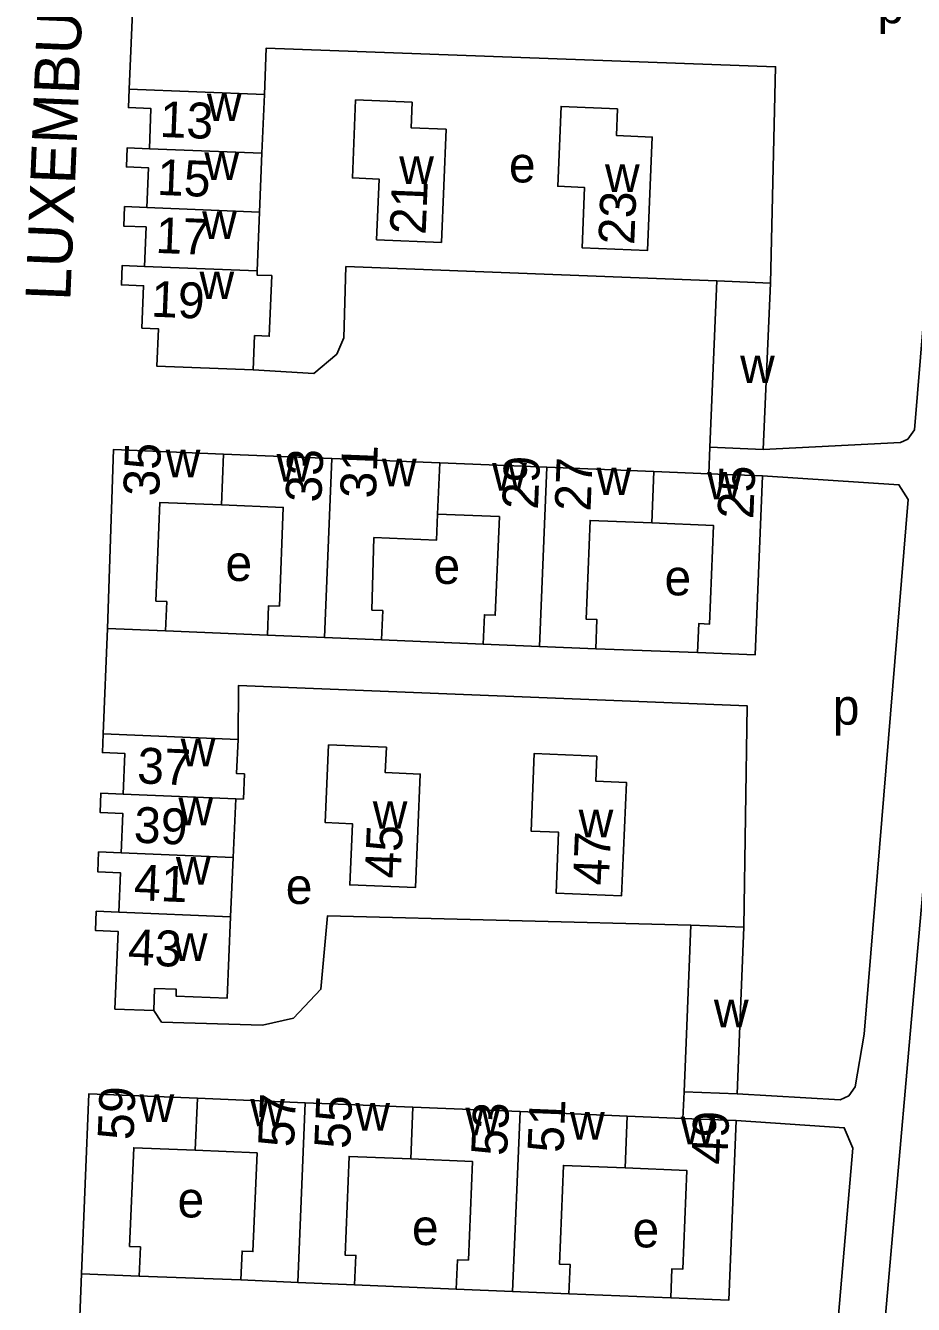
# Model space of a CAD drawing. Extents: x 159675 to 162108, y 386471 to 388472.
# Drawn here: x 161302.7 to 161401.7, y 387069.9 to 387212.5 of the extents above; entities that cross this region are included whole.
import ezdxf

# ---------------------------------------------------------------- set-up
doc = ezdxf.new("R2010")
doc.units = 0
for name, color, linetype in [('BLT_Basislijn', 7, 'Continuous'), ('BLT_Bebouwing', 7, 'Continuous'), ('BLT_Centroide', 7, 'Continuous'), ('BLT_Huisnummer', 7, 'Continuous'), ('BLT_Huisnummer_ tussenligend', 7, 'Continuous'), ('BLT_Onderverdeling_panden', 7, 'Continuous'), ('BLT_Straatnaam', 7, 'Continuous')]:
    doc.layers.add(name, color=color, linetype=linetype)

msp = doc.modelspace()

# ---------------------------------------------------------------- linework, layer by layer
at = {"layer": 'BLT_Basislijn'}
for p, q in [((161314.76, 387217.12), (161314.25, 387205.39)), ((161378.96, 387165.48), (161378.84, 387162.49)), ((161311.84, 387145.24), (161311.34, 387133.51)), ((161318.29, 387144.98), (161329.64, 387144.49)), ((161342.37, 387143.97), (161353.71, 387143.49)), ((161377.59, 387142.57), (161366.24, 387142.98)), ((161375.96, 387090.63), (161376.11, 387093.59)), ((161308.91, 387073.31), (161308.48, 387061.42)), ((161315.36, 387073.04), (161326.69, 387072.61)), ((161339.37, 387072.08), (161350.7, 387071.59)), ((161374.6, 387070.61), (161363.26, 387071.07))]:
    msp.add_line(p, q, dxfattribs=at)
for points in [[(161412.01, 387250), (161412.01, 387246.46), (161407.67, 387174.93), (161406.33, 387156.96), (161401.31, 387100), (161381.93, 386879.37)], [(161387.77, 387234.17), (161406.22, 387233.74), (161404.8, 387203.84), (161401.79, 387167.38), (161401.02, 387166.35), (161400.23, 387165.98), (161384.92, 387165.22)], [(161329.31, 387204.78), (161329.51, 387209.96), (161386.29, 387207.88), (161385.73, 387183.73)], [(161328.06, 387174.07), (161334.83, 387173.67), (161337.38, 387175.82), (161338.17, 387177.64), (161338.39, 387185.6), (161379.76, 387183.99)], [(161384.83, 387162.25), (161400.04, 387161.27), (161401.07, 387159.63), (161396.16, 387100), (161395.17, 387094.16), (161394.44, 387093.14), (161393.48, 387092.69), (161382.01, 387093.36)], [(161326.38, 387132.88), (161326.44, 387138.9), (161383.12, 387136.64), (161382.74, 387111.95)], [(161316.98, 387102.64), (161317.86, 387101.37), (161329.1, 387101), (161332.54, 387101.78), (161335.62, 387105.02), (161336.33, 387113.2), (161376.85, 387112.18)], [(161379.12, 387021.34), (161386.81, 387020.82), (161388.59, 387022.33), (161389.07, 387023.03), (161389.6, 387025.37), (161394.92, 387087.31), (161393.95, 387089.58), (161381.91, 387090.38)]]:
    msp.add_lwpolyline(points, dxfattribs=at)
at = {"layer": 'BLT_Bebouwing'}
for p, q in [((161314.25, 387205.39), (161329.31, 387204.78)), ((161329.31, 387204.78), (161329.04, 387198.23)), ((161329.04, 387198.23), (161328.78, 387191.68)), ((161328.78, 387191.68), (161328.51, 387185.11)), ((161385.73, 387183.73), (161379.76, 387183.99)), ((161384.92, 387165.22), (161385.73, 387183.73)), ((161336.81, 387164.2), (161324.77, 387164.69)), ((161348.85, 387163.71), (161336.81, 387164.2)), ((161360.79, 387163.22), (161348.85, 387163.71)), ((161372.73, 387162.74), (161360.79, 387163.22)), ((161378.84, 387162.49), (161372.73, 387162.74)), ((161384.83, 387162.25), (161378.84, 387162.49)), ((161311.84, 387145.24), (161318.29, 387144.98)), ((161329.64, 387144.49), (161336, 387144.23)), ((161336, 387144.23), (161342.37, 387143.97)), ((161353.71, 387143.49), (161359.98, 387143.23)), ((161359.98, 387143.23), (161366.24, 387142.98)), ((161311.34, 387133.51), (161326.38, 387132.88)), ((161326.11, 387126.27), (161325.83, 387119.7)), ((161325.83, 387119.7), (161325.55, 387113.08)), ((161382.74, 387111.95), (161376.85, 387112.18)), ((161333.86, 387092.37), (161321.86, 387092.87)), ((161376.11, 387093.59), (161382.01, 387093.36)), ((161345.87, 387091.88), (161333.86, 387092.37)), ((161357.81, 387091.38), (161345.87, 387091.88)), ((161369.76, 387090.89), (161357.81, 387091.38)), ((161375.96, 387090.63), (161369.76, 387090.89)), ((161381.91, 387090.38), (161375.96, 387090.63)), ((161308.91, 387073.31), (161315.36, 387073.04)), ((161326.69, 387072.61), (161333.03, 387072.34)), ((161333.03, 387072.34), (161339.37, 387072.08)), ((161350.7, 387071.59), (161356.98, 387071.33)), ((161356.98, 387071.33), (161363.26, 387071.07))]:
    msp.add_line(p, q, dxfattribs=at)
for points in [[(161316.49, 387198.74), (161316.67, 387203.22), (161314.16, 387203.33), (161314.25, 387205.39)], [(161345.78, 387203.92), (161345.66, 387201.07), (161349.57, 387200.91), (161349.04, 387188.29), (161341.82, 387188.59), (161342.1, 387195.35), (161339.12, 387195.48), (161339.48, 387204.18), (161345.78, 387203.92)], [(161368.68, 387203.19), (161362.38, 387203.45), (161362.02, 387194.55), (161364.99, 387194.42), (161364.72, 387187.69), (161372.02, 387187.39), (161372.5, 387199.16), (161372.54, 387200.03), (161368.56, 387200.2), (161368.68, 387203.19)], [(161316.22, 387192.19), (161316.4, 387196.6), (161313.93, 387196.7), (161314.02, 387198.84), (161316.49, 387198.74)], [(161315.95, 387185.62), (161316.12, 387190.02), (161313.64, 387190.12), (161313.73, 387192.29), (161316.22, 387192.19)], [(161328.06, 387174.07), (161317.32, 387174.51), (161317.49, 387178.67), (161315.65, 387178.74), (161315.84, 387183.46), (161313.37, 387183.56), (161313.46, 387185.72), (161315.95, 387185.62)], [(161328.51, 387185.11), (161328.49, 387184.65), (161330.13, 387184.59), (161329.85, 387177.83), (161328.22, 387177.9), (161328.06, 387174.07)], [(161379.76, 387183.99), (161378.96, 387165.48), (161384.92, 387165.22)], [(161324.77, 387164.69), (161312.5, 387165.21), (161311.84, 387145.24)], [(161377.59, 387142.57), (161384.02, 387142.31), (161384.83, 387162.25)], [(161318.29, 387144.98), (161318.43, 387148.25), (161317.22, 387148.3), (161317.67, 387159.3), (161324.54, 387159.02)], [(161324.54, 387159.02), (161331.42, 387158.74), (161330.98, 387147.74), (161329.77, 387147.79), (161329.64, 387144.49)], [(161342.37, 387143.97), (161342.5, 387147.24), (161341.29, 387147.29), (161341.52, 387155.39), (161348.5, 387155.1), (161348.62, 387158.01)], [(161348.62, 387158.01), (161355.5, 387157.73), (161355.05, 387146.73), (161353.84, 387146.78), (161353.71, 387143.49)], [(161366.24, 387142.98), (161366.38, 387146.24), (161365.17, 387146.29), (161365.61, 387157.3), (161372.49, 387157.02)], [(161372.49, 387157.02), (161379.37, 387156.74), (161378.93, 387145.74), (161377.72, 387145.79), (161377.59, 387142.57)], [(161313.57, 387126.79), (161313.76, 387131.3), (161311.26, 387131.41), (161311.34, 387133.51)], [(161326.38, 387132.88), (161326.22, 387129.06), (161327.09, 387129.03), (161326.97, 387126.23), (161326.11, 387126.27)], [(161342.91, 387132), (161342.79, 387129.18), (161346.68, 387129.02), (161346.14, 387116.35), (161338.83, 387116.66), (161339.12, 387123.48), (161336.09, 387123.6), (161336.46, 387132.27), (161342.91, 387132)], [(161366.38, 387131.02), (161366.26, 387128.22), (161369.66, 387128.08), (161369.13, 387115.44), (161361.83, 387115.74), (161362.11, 387122.52), (161359.04, 387122.65), (161359.4, 387131.31), (161366.38, 387131.02)], [(161313.33, 387120.22), (161313.52, 387124.63), (161310.99, 387124.74), (161311.08, 387126.9), (161313.57, 387126.79)], [(161313.08, 387113.6), (161313.27, 387118.02), (161310.74, 387118.13), (161310.83, 387120.33), (161313.33, 387120.22)], [(161316.98, 387102.64), (161312.65, 387102.82), (161313.01, 387111.48), (161310.48, 387111.59), (161310.57, 387113.71), (161313.08, 387113.6)], [(161325.55, 387113.08), (161325.17, 387104.03), (161319.46, 387104.27), (161319.49, 387105.02), (161317.08, 387105.12), (161316.98, 387102.64)], [(161376.85, 387112.18), (161376.36, 387100), (161376.11, 387093.59)], [(161382.01, 387093.36), (161382.27, 387100), (161382.74, 387111.95)], [(161321.86, 387092.87), (161309.75, 387093.37), (161308.91, 387073.31)], [(161374.6, 387070.61), (161381.08, 387070.34), (161381.91, 387090.38)], [(161315.36, 387073.04), (161315.49, 387076.3), (161314.28, 387076.35), (161314.74, 387087.35), (161321.61, 387087.07)], [(161321.61, 387087.07), (161328.49, 387086.78), (161328.03, 387075.78), (161326.83, 387075.83), (161326.69, 387072.61)], [(161339.37, 387072.08), (161339.51, 387075.34), (161338.3, 387075.39), (161338.75, 387086.39), (161345.63, 387086.11)], [(161345.63, 387086.11), (161352.5, 387085.82), (161352.05, 387074.82), (161350.84, 387074.87), (161350.7, 387071.59)], [(161363.26, 387071.07), (161363.4, 387074.33), (161362.19, 387074.38), (161362.65, 387085.38), (161369.52, 387085.1)], [(161369.52, 387085.1), (161376.4, 387084.81), (161375.94, 387073.81), (161374.73, 387073.86), (161374.6, 387070.61)]]:
    msp.add_lwpolyline(points, dxfattribs=at)
at = {"layer": 'BLT_Onderverdeling_panden'}
for p, q in [((161316.49, 387198.74), (161329.04, 387198.23)), ((161316.22, 387192.19), (161328.78, 387191.68)), ((161315.95, 387185.62), (161328.51, 387185.11)), ((161324.54, 387159.02), (161324.77, 387164.69)), ((161336, 387144.23), (161336.81, 387164.2)), ((161348.62, 387158.01), (161348.85, 387163.71)), ((161359.98, 387143.23), (161360.79, 387163.22)), ((161372.49, 387157.02), (161372.73, 387162.74)), ((161313.57, 387126.79), (161326.11, 387126.27)), ((161313.33, 387120.22), (161325.83, 387119.7)), ((161313.08, 387113.6), (161325.55, 387113.08)), ((161321.61, 387087.07), (161321.86, 387092.87)), ((161333.03, 387072.34), (161333.86, 387092.37)), ((161345.63, 387086.11), (161345.87, 387091.88)), ((161356.98, 387071.33), (161357.81, 387091.38)), ((161369.52, 387085.1), (161369.76, 387090.89))]:
    msp.add_line(p, q, dxfattribs=at)

# ---------------------------------------------------------------- texts
at = {"layer": 'BLT_Centroide'}
for s, p in [('p', (161397.65, 387212.73)), ('w', (161322.9, 387201.81)), ('w', (161322.63, 387195.25)), ('w', (161344.34, 387194.81)), ('e', (161356.57, 387194.98)), ('w', (161367.28, 387193.92)), ('w', (161322.37, 387188.69)), ('w', (161322.08, 387181.97)), ('w', (161382.34, 387172.61)), ('w', (161318.31, 387162.11)), ('w', (161330.67, 387161.61)), ('w', (161342.42, 387161.11)), ('w', (161354.7, 387160.61)), ('w', (161366.34, 387160.12)), ('w', (161378.66, 387159.64)), ('e', (161324.97, 387150.54)), ('e', (161348.16, 387150.22)), ('e', (161373.91, 387148.94)), ('p', (161392.67, 387134.52)), ('w', (161319.98, 387129.88)), ('w', (161319.73, 387123.31)), ('w', (161341.39, 387122.91)), ('w', (161364.34, 387121.97)), ('w', (161319.45, 387116.69)), ('e', (161331.69, 387114.53)), ('w', (161319.11, 387108.19)), ('w', (161379.42, 387100.78)), ('w', (161315.39, 387090.22)), ('w', (161327.73, 387089.72)), ('w', (161339.45, 387089.27)), ('w', (161351.72, 387088.73)), ('w', (161363.38, 387088.25)), ('w', (161375.72, 387087.73)), ('e', (161319.63, 387079.58)), ('e', (161345.76, 387076.5)), ('e', (161370.35, 387076.24))]:
    msp.add_text(s, height=4, dxfattribs=at).set_placement(p)
at = {"layer": 'BLT_Huisnummer'}
for s, rotation, p in [('13', 357.67, (161317.59, 387200.06)), ('21', 87.609, (161347.28, 387189.11)), ('23', 87.6536, (161370.53, 387187.97)), ('19', 357.6646, (161316.62, 387180.02)), ('35', 87.6744, (161317.56, 387159.93)), ('33', 87.6744, (161335.65, 387159.25)), ('31', 87.6744, (161341.73, 387159.7)), ('29', 87.6744, (161359.8, 387158.46)), ('27', 87.6744, (161365.66, 387158.26)), ('25', 87.674, (161383.8, 387157.4)), ('37', 357.5918, (161315.08, 387127.99)), ('45', 87.586, (161344.49, 387117.32)), ('47', 87.618, (161367.69, 387116.55)), ('43', 357.6032, (161314.05, 387107.76)), ('59', 87.6283, (161314.71, 387088.16)), ('57', 87.6283, (161332.6, 387087.36)), ('55', 87.6283, (161338.86, 387087.18)), ('53', 87.6283, (161356.35, 387086.4)), ('51', 87.6283, (161362.63, 387086.75)), ('49', 87.6283, (161380.89, 387085.42))]:
    msp.add_text(s, height=4, rotation=rotation, dxfattribs=at).set_placement(p)
at = {"layer": 'BLT_Huisnummer_ tussenligend'}
for s, rotation, p in [('15', 357.67, (161317.29, 387193.6)), ('17', 357.67, (161317.13, 387187.13)), ('39', 357.5918, (161314.71, 387121.38)), ('41', 357.5918, (161314.72, 387114.97))]:
    msp.add_text(s, height=4, rotation=rotation, dxfattribs=at).set_placement(p)
at = {"layer": 'BLT_Straatnaam'}
msp.add_text('LUXEMBURGLAAN', height=5, rotation=87.652, dxfattribs=at).set_placement((161307.67, 387181.72))

doc.saveas('drawing.dxf')
